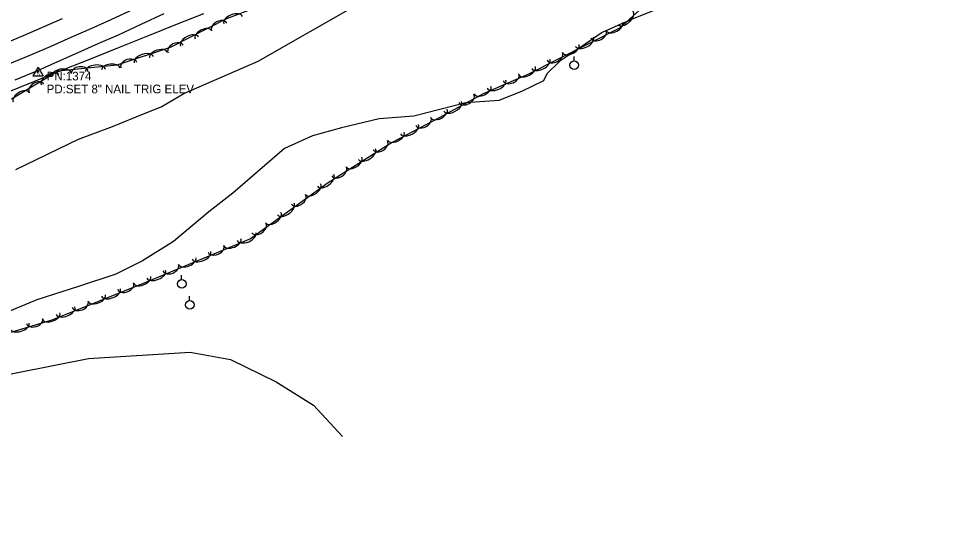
# Model space of a CAD drawing. Extents: x 1441650 to 1491889, y 345904 to 358319.
# Drawn here: x 1487569 to 1488115, y 346376 to 346667 of the extents above; entities that cross this region are included whole.
import ezdxf

# ---------------------------------------------------------------- set-up
doc = ezdxf.new("R2010")
doc.units = 0
for name, color, linetype in [('S_EDGE_PAVEMENT', 7, 'Continuous'), ('S_MISC_BOUNDARY', 7, 'Continuous'), ('S_PAVEMENT_CROWN', 7, 'Continuous'), ('S_SECONDARY_CTL', 7, 'Continuous'), ('S_SECONDARY_CTL_ANNOT', 7, 'Continuous'), ('S_SHOULDER', 7, 'Continuous'), ('S_STREAM', 7, 'Continuous'), ('S_TREE', 7, 'Continuous'), ('S_UTILITY_POLE', 7, 'Continuous')]:
    doc.layers.add(name, color=color, linetype=linetype)

msp = doc.modelspace()

# ---------------------------------------------------------------- linework, layer by layer
at = {"layer": 'S_EDGE_PAVEMENT'}
msp.add_lwpolyline([(1487562.95, 346640.59), (1487576.25, 346646.14), (1487587.92, 346651.24), (1487599.59, 346656.34), (1487611.26, 346661.45), (1487622.94, 346666.55), (1487636.3, 346672.78)], dxfattribs=at)
at = {"layer": 'S_MISC_BOUNDARY'}
msp.add_lwpolyline([(1487332.8, 346409.6), (1487427.24, 346432.94), (1487525.33, 346452.92), (1487609.67, 346469.72), (1487668.8, 346473.27), (1487692.25, 346468.98), (1487718.79, 346455.99), (1487740.45, 346442.61), (1487757.24, 346424.25)], dxfattribs=at)
at = {"layer": 'S_PAVEMENT_CROWN'}
msp.add_lwpolyline([(1487558.57, 346651.72), (1487571.82, 346657.32), (1487594.61, 346667.14)], dxfattribs=at)
at = {"layer": 'S_SECONDARY_CTL'}
for p, q in [((1487580.39, 346638.87), (1487577.38, 346633.91)), ((1487580.39, 346638.87), (1487583.34, 346633.91)), ((1487577.38, 346633.91), (1487583.34, 346633.91))]:
    msp.add_line(p, q, dxfattribs=at)
for radius in [0.311, 0.183, 0.103]:
    msp.add_circle((1487580.39, 346636.26), radius, dxfattribs=at)
at = {"layer": 'S_SHOULDER'}
msp.add_lwpolyline([(1487567.12, 346631.56), (1487580.25, 346637.09), (1487591.96, 346642.27), (1487603.68, 346647.44), (1487615.39, 346652.62), (1487627.1, 346657.8), (1487640.39, 346663.99), (1487653.67, 346670.18)], dxfattribs=at)
at = {"layer": 'S_STREAM'}
for points in [[(1487567.41, 346579.38), (1487603.82, 346597.19), (1487623.61, 346604.47), (1487641.7, 346611.74), (1487651.92, 346615.98), (1487665.16, 346623.6), (1487708.35, 346642.4), (1487767.46, 346676.16), (1487791.88, 346685.29), (1487809.79, 346692.71), (1487824.42, 346698.94), (1487932.58, 346760.03), (1487967.31, 346776.86)], [(1487938.34, 346671.97), (1487924.4, 346666.2), (1487908.25, 346659.01), (1487895.18, 346650.12), (1487883.68, 346642.5), (1487876.07, 346634.99), (1487874.08, 346630.91), (1487861.44, 346624.72), (1487848.28, 346619.5), (1487829, 346618.16), (1487798.7, 346610.38), (1487778.64, 346608.87), (1487756.75, 346603.71), (1487739.95, 346599.12), (1487723.57, 346591.62), (1487693.57, 346565.71), (1487679.54, 346554.82), (1487659.01, 346537.55), (1487641.02, 346526.32), (1487625.53, 346518.74), (1487603.85, 346511.44), (1487579.67, 346503.78), (1487557.63, 346494.65)]]:
    msp.add_lwpolyline(points, dxfattribs=at)
at = {"layer": 'S_TREE'}
for points in [[(1487564.85, 346620.62), (1487592.07, 346636.88), (1487626.35, 346640.37), (1487657.31, 346650.58), (1487690.18, 346667.19), (1487720.21, 346678.82), (1487754.45, 346697.86), (1487789.31, 346719.87), (1487831.13, 346738.49), (1487865.37, 346758.48), (1487899.22, 346774.44), (1487931.29, 346790.02), (1487961.09, 346811.11), (1487994.33, 346832.7), (1488008.2, 346842.59)], [(1488114.62, 346829.65), (1488115.2, 346800.5), (1488103.28, 346781.91), (1488080.16, 346771.91), (1488052.95, 346759.64), (1488024.02, 346738.43), (1487977.9, 346720.54), (1487951.02, 346691.34), (1487918.36, 346661.55), (1487864.99, 346634.65), (1487839.07, 346623.36), (1487813.98, 346609.73), (1487786.24, 346595.23), (1487749.07, 346571.67), (1487703.92, 346539.19), (1487642.46, 346513.59), (1487588.38, 346491.97), (1487546.17, 346479.38), (1487518.87, 346481.03), (1487449.81, 346452.98), (1487405.64, 346444.58), (1487303.08, 346417.85), (1487191.88, 346390.58), (1487133.07, 346375.67)], [(1487562.58, 346624.46), (1487578.89, 346631), (1487595.19, 346637.53), (1487611.5, 346644.07), (1487627.8, 346650.6), (1487644.11, 346657.13), (1487660.42, 346663.67), (1487676.72, 346670.2)], [(1487562.58, 346624.46), (1487578.89, 346630.99), (1487595.19, 346637.53), (1487611.5, 346644.06), (1487627.8, 346650.59), (1487644.11, 346657.13), (1487660.42, 346663.66), (1487676.72, 346670.19)]]:
    msp.add_lwpolyline(points, dxfattribs=at)
for centre, major_axis, ratio, start_param, end_param in [((1487693.77, 346666.32), (-5.47, -2.12), 0.548797, 3.141593, 6.283185), ((1487921.84, 346667.6), (4.34, 3.95), 0.550067, 3.141593, 6.283185), ((1487685.69, 346662.26), (-4.42, -2.24), 0.683685, 3.141611, 6.283204), ((1487915.42, 346662.45), (4.77, 2.41), 0.54069, 3.141593, 6.283185), ((1487676.38, 346657.85), (-4.77, -2.41), 0.539417, 3.141604, 6.283196), ((1487906.11, 346658.04), (4.42, 2.23), 0.685299, 3.141593, 6.283185), ((1487660.32, 346649.44), (-4.42, -2.24), 0.683685, 3.141611, 6.283204), ((1487668.47, 346653.85), (-5.24, -2.65), 0.548775, 3.141604, 6.283197), ((1487897.96, 346653.64), (5.24, 2.64), 0.55007, 3.141593, 6.283185), ((1487650.25, 346646.02), (-5.08, -1.68), 0.539558, 3.140603, 6.282196), ((1487880.72, 346645.25), (4.42, 2.23), 0.685299, 3.141593, 6.283185), ((1487890.04, 346649.65), (4.77, 2.41), 0.54069, 3.141593, 6.283185), ((1487633.12, 346640.1), (-4.7, -1.56), 0.683863, 3.139922, 6.281515), ((1487641.83, 346643.25), (-5.57, -1.84), 0.548918, 3.140571, 6.282164), ((1487872.57, 346640.85), (5.24, 2.64), 0.55007, 3.141593, 6.283185), ((1487594.36, 346634.98), (-5.32, -0.54), 0.539735, 3.140563, 6.282155), ((1487604.63, 346635.77), (-4.93, -0.51), 0.684088, 3.139854, 6.281446), ((1487613.81, 346636.96), (-5.84, -0.6), 0.549098, 3.14053, 6.282122), ((1487622.63, 346637.86), (-5.32, -0.54), 0.539735, 3.140563, 6.282155), ((1487864.65, 346636.85), (4.77, 2.41), 0.54069, 3.141593, 6.283185), ((1487587.34, 346631.59), (-5.04, -3), 0.549033, 3.143263, 6.284855), ((1487846.85, 346629.06), (5.38, 2.34), 0.550071, 3.141593, 6.283185), ((1487855.23, 346633), (4.54, 1.98), 0.6853, 3.141593, 6.283185), ((1487579.53, 346626.62), (-4.26, -2.53), 0.684005, 3.144324, 6.285917), ((1487838.72, 346625.52), (4.9, 2.13), 0.540691, 3.141593, 6.283185), ((1487570.56, 346621.57), (-4.59, -2.74), 0.53967, 3.143211, 6.284803), ((1487829.35, 346620.79), (4.35, 2.37), 0.685299, 3.141595, 6.283187), ((1487821.34, 346616.14), (5.16, 2.8), 0.55007, 3.141594, 6.283187), ((1487804.33, 346607.38), (4.39, 2.3), 0.685309, 3.141634, 6.283227), ((1487813.55, 346611.91), (4.7, 2.55), 0.54069, 3.141594, 6.283187), ((1487796.25, 346602.85), (5.2, 2.72), 0.550078, 3.141618, 6.283211), ((1487788.39, 346598.74), (4.74, 2.48), 0.540698, 3.141617, 6.28321), ((1487779.25, 346593.62), (4.19, 2.65), 0.685298, 3.141594, 6.283187), ((1487771.57, 346588.44), (4.96, 3.14), 0.550069, 3.141594, 6.283186), ((1487764.08, 346583.69), (4.52, 2.86), 0.540689, 3.141593, 6.283186), ((1487747.47, 346573.13), (4.76, 3.43), 0.550133, 3.141516, 6.283108), ((1487755.24, 346578.4), (4.19, 2.65), 0.685298, 3.141594, 6.283187), ((1487740.27, 346567.95), (4.34, 3.12), 0.540752, 3.141518, 6.283111), ((1487731.76, 346562.15), (4.02, 2.89), 0.685377, 3.141467, 6.283059), ((1487724.4, 346556.53), (4.76, 3.43), 0.550133, 3.141516, 6.283108), ((1487717.2, 346551.35), (4.34, 3.12), 0.540752, 3.141518, 6.283111), ((1487708.69, 346545.55), (4.02, 2.89), 0.685377, 3.141467, 6.283059), ((1487693.37, 346537.09), (4.94, 2.06), 0.540704, 3.141564, 6.283156), ((1487701.56, 346540.5), (5.42, 2.26), 0.550085, 3.141563, 6.283155), ((1487683.76, 346533.37), (4.57, 1.91), 0.685317, 3.141543, 6.283136), ((1487667.13, 346526.17), (4.94, 2.06), 0.540704, 3.141564, 6.283156), ((1487675.32, 346529.57), (5.42, 2.26), 0.550085, 3.141563, 6.283155), ((1487657.52, 346522.45), (4.57, 1.91), 0.685317, 3.141543, 6.283136), ((1487640.91, 346515.26), (4.96, 1.98), 0.540703, 3.14162, 6.283213), ((1487649.08, 346518.65), (5.42, 2.26), 0.550085, 3.141563, 6.283155), ((1487631.25, 346511.68), (4.6, 1.84), 0.685315, 3.141639, 6.283231), ((1487614.52, 346504.71), (4.96, 1.98), 0.540703, 3.14162, 6.283213), ((1487622.75, 346508), (5.45, 2.18), 0.550083, 3.141621, 6.283213), ((1487604.86, 346501.12), (4.6, 1.84), 0.685315, 3.141639, 6.283231), ((1487588.12, 346494.15), (4.96, 1.98), 0.540703, 3.14162, 6.283213), ((1487596.36, 346497.44), (5.45, 2.18), 0.550083, 3.141621, 6.283213), ((1487569.58, 346488.58), (5.62, 1.68), 0.550073, 3.141595, 6.283187), ((1487578.37, 346491.47), (4.75, 1.42), 0.685302, 3.141596, 6.283189)]:
    msp.add_ellipse(centre, major_axis=major_axis, ratio=ratio, start_param=start_param, end_param=end_param, dxfattribs=at)
at = {"layer": 'S_UTILITY_POLE'}
for p, q in [((1487891.89, 346642.64), (1487891.89, 346645.12)), ((1487663.78, 346515.62), (1487663.78, 346518.1)), ((1487668.41, 346503.42), (1487668.41, 346505.9))]:
    msp.add_line(p, q, dxfattribs=at)
for centre in [(1487892.04, 346640.13), (1487663.92, 346513.1), (1487668.55, 346500.9)]:
    msp.add_circle(centre, 2.5, dxfattribs=at)

# ---------------------------------------------------------------- texts
at = {"layer": 'S_SECONDARY_CTL'}
msp.add_text('TV', height=1.5, rotation=360, dxfattribs=at).set_placement((1487579.19, 346634.25))
at = {"layer": 'S_SECONDARY_CTL_ANNOT'}
for s, p in [('PN:1374', (1487585.39, 346631.26)), ('PD:SET 8" NAIL TRIG ELEV', (1487585.39, 346623.76))]:
    msp.add_text(s, height=5, dxfattribs=at).set_placement(p)

doc.saveas('drawing.dxf')
